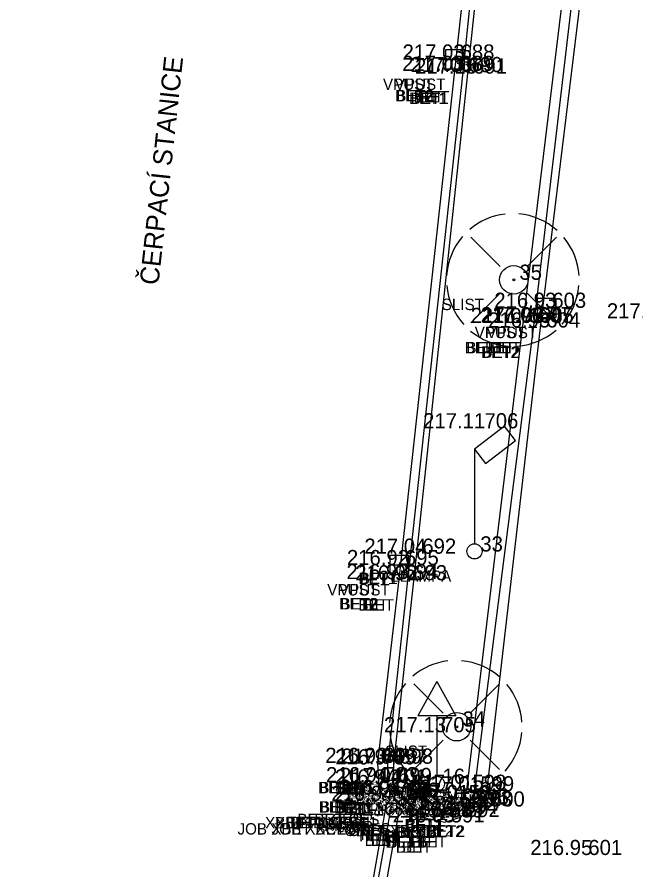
# Model space of a CAD drawing. Extents: x -471047 to -470889, y -1102859 to -1102000.
# Drawn here: x -471013.41 to -470997.09, y -1102692.81 to -1102670.31 of the extents above; entities that cross this region are included whole.
import ezdxf

# ---------------------------------------------------------------- set-up
doc = ezdxf.new("R2010")
doc.units = 0
for name, color, linetype in [('Vrstva 1', 7, 'Continuous'), ('Vrstva 16', 7, 'Continuous'), ('Vrstva 19', 7, 'Continuous'), ('Vrstva 20', 7, 'Continuous'), ('Vrstva 22', 7, 'Continuous'), ('Vrstva 23', 7, 'Continuous'), ('Vrstva 25', 7, 'Continuous'), ('Vrstva 34', 7, 'Continuous'), ('Vrstva 35', 7, 'Continuous'), ('Vrstva 36', 7, 'Continuous'), ('Vrstva 38', 7, 'Continuous'), ('Vrstva 5', 7, 'Continuous'), ('Vrstva 7', 7, 'Continuous'), ('Vrstva 8', 7, 'Continuous')]:
    doc.layers.add(name, color=color, linetype=linetype)

msp = doc.modelspace()

# ---------------------------------------------------------------- linework, layer by layer
at = {"layer": 'Vrstva 1'}
for points in [[(-471040.344, -1102858.385), (-471031.676, -1102846.187), (-471026.357, -1102838.629), (-471023.212, -1102833.975), (-471019.21, -1102827.465), (-471016.861, -1102823.272), (-471013.099, -1102815.912), (-471010.824, -1102810.955), (-471007.329, -1102802.292), (-471005.34, -1102796.515), (-471002.842, -1102787.838), (-471001.3, -1102780.997), (-471000.19, -1102774.713), (-470999.247, -1102768.204), (-470998.794, -1102764.784), (-470997.199, -1102751.812), (-470994.899, -1102732.807), (-470992.551, -1102713.262), (-470990.326, -1102694.887), (-470988.122, -1102676.57), (-470985.812, -1102657.305), (-470983.537, -1102638.407), (-470981.386, -1102620.622), (-470979.843, -1102608.014), (-470976.377, -1102579.253), (-470972.945, -1102550.69), (-470970.475, -1102530.206), (-470967.905, -1102508.801), (-470965.053, -1102485.131), (-470962.734, -1102465.9), (-470960.173, -1102444.812), (-470957.795, -1102425.103), (-470954.965, -1102401.839), (-470953.834, -1102392.574), (-470952.33, -1102379.985), (-470950.744, -1102366.853), (-470948.978, -1102352.106), (-470947.037, -1102335.844), (-470944.949, -1102318.462), (-470944.013, -1102310.745), (-470942.39, -1102297.267), (-470939.519, -1102273.45), (-470937.593, -1102257.43), (-470936.064, -1102244.81), (-470934.114, -1102228.634), (-470931.621, -1102207.856), (-470929.536, -1102190.857), (-470926.572, -1102166.31), (-470924.91, -1102152.663), (-470923.413, -1102140.333), (-470921.923, -1102127.669), (-470921.155, -1102120.084), (-470920.446, -1102109.574), (-470919.912, -1102099.137), (-470919.63, -1102088.981), (-470919.523, -1102081.193), (-470919.563, -1102070.395), (-470919.714, -1102064.236), (-470920.134, -1102054.704), (-470920.462, -1102047.615), (-470920.599, -1102044.52), (-470920.743, -1102041.873), (-470921.125, -1102034.455), (-470921.774, -1102030.337), (-470922.418, -1102027.787), (-470923.734, -1102023.93), (-470924.872, -1102021.434), (-470926.752, -1102018.182), (-470927.953, -1102016.45), (-470929.616, -1102014.424), (-470932.252, -1102011.756), (-470935.111, -1102009.425), (-470938.391, -1102007.371), (-470942.651, -1102005.401)], [(-471041.328, -1102857.18), (-471032.144, -1102844.242), (-471027.583, -1102837.763), (-471024.388, -1102833.028), (-471020.451, -1102826.6), (-471018.089, -1102822.378), (-471014.542, -1102815.445), (-471012.233, -1102810.418), (-471009.247, -1102803.108), (-471006.795, -1102796.098), (-471004.315, -1102787.532), (-471002.782, -1102780.723), (-471001.674, -1102774.458), (-471000.75, -1102768.095), (-471000.28, -1102764.601), (-470998.692, -1102751.741), (-470996.378, -1102732.635), (-470994.028, -1102713.058), (-470991.808, -1102694.749), (-470989.616, -1102676.447), (-470987.284, -1102657.013), (-470985.031, -1102638.272), (-470982.87, -1102620.431), (-470981.334, -1102607.933), (-470977.881, -1102579.263), (-470974.429, -1102550.492), (-470971.964, -1102530.054), (-470969.391, -1102508.607), (-470966.54, -1102484.984), (-470964.231, -1102465.853), (-470961.679, -1102444.752), (-470959.304, -1102425.078), (-470956.455, -1102401.634), (-470955.339, -1102392.489), (-470953.812, -1102379.71), (-470952.249, -1102366.808), (-470950.479, -1102352.023), (-470948.536, -1102335.868), (-470946.426, -1102318.233), (-470945.493, -1102310.531), (-470943.864, -1102297.013), (-470940.984, -1102273.071), (-470939.078, -1102257.195), (-470937.559, -1102244.684), (-470935.592, -1102228.353), (-470933.101, -1102207.653), (-470931.011, -1102190.57), (-470928.046, -1102166.021), (-470926.409, -1102152.578), (-470924.898, -1102140.121), (-470923.427, -1102127.544), (-470922.647, -1102119.826), (-470921.919, -1102109.229), (-470921.42, -1102099.134), (-470921.127, -1102089.016), (-470921.023, -1102081.453), (-470921.061, -1102070.468), (-470921.209, -1102064.314), (-470921.666, -1102053.966), (-470922.156, -1102043.345), (-470922.299, -1102039.934), (-470922.637, -1102034.36), (-470923.091, -1102031.241), (-470923.847, -1102028.247), (-470925.083, -1102024.594), (-470926.222, -1102022.086), (-470928.04, -1102018.943), (-470929.138, -1102017.357), (-470930.929, -1102015.175), (-470933.062, -1102013.049), (-470936.379, -1102010.368), (-470939.169, -1102008.662), (-470942.899, -1102006.906), (-470945.661, -1102005.908)], [(-471043.557, -1102855.955), (-471035.129, -1102844.026), (-471029.872, -1102836.499), (-471026.577, -1102831.578), (-471022.675, -1102825.415), (-471020.123, -1102821.053), (-471016.667, -1102814.59), (-471014.208, -1102809.45), (-471011.177, -1102802.451), (-471008.55, -1102795.333), (-471006.082, -1102787.209), (-471004.464, -1102780.376), (-471003.265, -1102774.167), (-471002.327, -1102767.948), (-471001.636, -1102762.527), (-471000.297, -1102751.605), (-470997.959, -1102732.524), (-470995.602, -1102712.802), (-470993.412, -1102694.623), (-470991.21, -1102676.17), (-470988.891, -1102656.857), (-470986.625, -1102638.083), (-470984.455, -1102620.195), (-470982.936, -1102607.733), (-470979.497, -1102579.223), (-470976.023, -1102550.279), (-470973.554, -1102529.822), (-470970.991, -1102508.497), (-470968.146, -1102484.787), (-470965.835, -1102465.72), (-470963.284, -1102444.529), (-470960.91, -1102424.942), (-470958.043, -1102401.343), (-470956.946, -1102392.356), (-470955.396, -1102379.408), (-470953.851, -1102366.636), (-470952.049, -1102351.733), (-470950.124, -1102335.611), (-470948.034, -1102318.083), (-470947.094, -1102310.328), (-470945.421, -1102296.51), (-470942.58, -1102272.848), (-470940.675, -1102256.948), (-470939.176, -1102244.526), (-470937.187, -1102228.174), (-470934.708, -1102207.467), (-470932.621, -1102190.433), (-470929.634, -1102165.778), (-470928.004, -1102152.415), (-470926.45, -1102139.595), (-470925.003, -1102127.418), (-470924.249, -1102119.695), (-470923.515, -1102109.093), (-470923.018, -1102099.069), (-470922.711, -1102088.911), (-470922.643, -1102081.356), (-470922.797, -1102070.414), (-470923.018, -1102064.454), (-470923.52, -1102053.203), (-470923.823, -1102047.529), (-470924.123, -1102041.506), (-470924.462, -1102037.486), (-470924.934, -1102031.904), (-470925.664, -1102028.672), (-470926.771, -1102025.506), (-470927.959, -1102022.914), (-470929.674, -1102020.028), (-470930.76, -1102018.498), (-470932.447, -1102016.478), (-470935.215, -1102013.816), (-470937.644, -1102011.98), (-470940.381, -1102010.371), (-470943.968, -1102008.669), (-470947.145, -1102007.524), (-470950.874, -1102006.74)], [(-471044.756, -1102855.056), (-471036.376, -1102843.177), (-471031.167, -1102835.741), (-471027.859, -1102830.8), (-471023.934, -1102824.593), (-471021.43, -1102820.312), (-471018.011, -1102813.91), (-471015.536, -1102808.75), (-471012.578, -1102801.897), (-471009.95, -1102794.77), (-471007.561, -1102786.914), (-471005.936, -1102780.074), (-471004.727, -1102773.818), (-471003.828, -1102767.827), (-471003.121, -1102762.345), (-471001.787, -1102751.467), (-470999.446, -1102732.348), (-470997.073, -1102712.539), (-470994.902, -1102694.521), (-470992.696, -1102676.023), (-470990.376, -1102656.68), (-470988.131, -1102638.071), (-470985.947, -1102620.018), (-470984.417, -1102607.512), (-470980.993, -1102579.08), (-470977.514, -1102550.137), (-470975.048, -1102529.649), (-470972.488, -1102508.37), (-470969.618, -1102484.508), (-470967.34, -1102465.669), (-470964.767, -1102444.39), (-470962.402, -1102424.781), (-470959.534, -1102401.193), (-470958.432, -1102392.151), (-470956.883, -1102379.208), (-470955.335, -1102366.424), (-470953.535, -1102351.506), (-470951.606, -1102335.399), (-470949.519, -1102317.94), (-470948.575, -1102310.159), (-470946.889, -1102296.144), (-470944.056, -1102272.618), (-470942.139, -1102256.659), (-470940.657, -1102244.341), (-470938.638, -1102227.749), (-470936.19, -1102207.298), (-470934.102, -1102190.255), (-470931.124, -1102165.639), (-470929.492, -1102152.254), (-470927.915, -1102139.252), (-470926.46, -1102127.103), (-470925.74, -1102119.604), (-470925.012, -1102108.913), (-470924.523, -1102099.054), (-470924.217, -1102088.866), (-470924.148, -1102081.334), (-470924.301, -1102070.391), (-470924.518, -1102064.43), (-470924.97, -1102054.435), (-470925.588, -1102041.569), (-470925.963, -1102035.313), (-470926.405, -1102032.225), (-470927.078, -1102029.198), (-470928.123, -1102026.148), (-470929.318, -1102023.558), (-470930.84, -1102020.97), (-470931.868, -1102019.515), (-470933.443, -1102017.605), (-470936.26, -1102014.885), (-470938.429, -1102013.255), (-470941.213, -1102011.639), (-470944.847, -1102009.927), (-470947.723, -1102008.912), (-470951.444, -1102008.161), (-470954.511, -1102007.931), (-470957.895, -1102008.041)]]:
    msp.add_spline(points, degree=3, dxfattribs=at)
at = {"layer": 'Vrstva 16'}
for p, q in [((-471000.664, -1102676.887), (-471001.44, -1102676.112)), ((-470999.954, -1102676.887), (-470999.18, -1102676.112)), ((-471000.664, -1102677.597), (-471001.44, -1102678.372)), ((-470999.954, -1102677.597), (-470999.18, -1102678.372)), ((-471002.17, -1102688.68), (-471002.944, -1102687.905)), ((-471001.46, -1102688.68), (-471000.684, -1102687.905)), ((-471002.17, -1102689.39), (-471002.944, -1102690.165)), ((-471001.46, -1102689.39), (-471000.684, -1102690.165))]:
    msp.add_line(p, q, dxfattribs=at)
for centre, radius in [((-471000.309, -1102677.242), 0.375), ((-471000.309, -1102677.242), 0.025), ((-471000.309, -1102677.242), 0.025), ((-471001.814, -1102689.035), 0.375), ((-471001.814, -1102689.035), 0.025), ((-471001.814, -1102689.035), 0.025)]:
    msp.add_circle(centre, radius, dxfattribs=at)
for centre, start, end in [((-471000.334, -1102677.242), 96.7144, 130.447), ((-471000.334, -1102677.242), 48.1897, 84.9117), ((-471000.334, -1102677.242), 139.23, 176.4602), ((-471000.334, -1102677.242), 3.8615, 39.6013), ((-471000.334, -1102677.242), 184.9408, 222.2827), ((-471000.334, -1102677.242), 318.1086, 355.0481), ((-471000.334, -1102677.242), 230.4703, 265.8356), ((-471000.334, -1102677.242), 274.1732, 310.7861), ((-471001.84, -1102689.035), 96.7144, 130.447), ((-471001.84, -1102689.035), 48.1897, 84.9117), ((-471001.84, -1102689.035), 139.23, 176.4602), ((-471001.84, -1102689.035), 3.8615, 39.6013), ((-471001.84, -1102689.035), 184.9408, 222.2827), ((-471001.84, -1102689.035), 318.1086, 355.0481), ((-471001.84, -1102689.035), 230.4703, 265.8356), ((-471001.84, -1102689.035), 274.1732, 310.7861)]:
    msp.add_arc(centre, 1.75, start, end, dxfattribs=at)
at = {"layer": 'Vrstva 19'}
for p, q in [((-471002.34, -1102687.843), (-471002.84, -1102688.743)), ((-471002.34, -1102687.843), (-471001.84, -1102688.743)), ((-471001.84, -1102688.743), (-471002.84, -1102688.743)), ((-471002.34, -1102688.743), (-471002.34, -1102690.343))]:
    msp.add_line(p, q, dxfattribs=at)
msp.add_circle((-471002.34, -1102690.543), 0.2, dxfattribs=at)
at = {"layer": 'Vrstva 20'}
msp.add_line((-471005.165, -1102700.374), (-471003.539, -1102691.123), dxfattribs=at)
at = {"layer": 'Vrstva 23'}
for p, q in [((-471000.55, -1102681.102), (-471001.345, -1102681.707)), ((-471000.26, -1102681.48), (-471000.55, -1102681.102)), ((-471001.058, -1102682.084), (-471000.26, -1102681.48)), ((-471001.345, -1102681.707), (-471001.345, -1102684.207)), ((-471001.345, -1102681.707), (-471001.058, -1102682.084))]:
    msp.add_line(p, q, dxfattribs=at)
msp.add_circle((-471001.345, -1102684.407), 0.2, dxfattribs=at)
at = {"layer": 'Vrstva 25'}
for p, q in [((-471002.112, -1102671.175), (-471002.112, -1102671.675)), ((-471001.612, -1102671.175), (-471002.112, -1102671.175)), ((-471001.612, -1102671.675), (-471001.612, -1102671.175)), ((-471002.112, -1102671.425), (-471001.612, -1102671.425)), ((-471002.112, -1102671.675), (-471001.612, -1102671.675)), ((-470999.688, -1102677.734), (-470999.688, -1102678.234)), ((-470999.188, -1102677.734), (-470999.688, -1102677.734)), ((-470999.188, -1102678.234), (-470999.188, -1102677.734)), ((-470999.688, -1102677.984), (-470999.188, -1102677.984)), ((-470999.688, -1102678.234), (-470999.188, -1102678.234)), ((-471003.575, -1102684.516), (-471003.575, -1102685.016)), ((-471003.075, -1102684.516), (-471003.575, -1102684.516)), ((-471003.075, -1102685.016), (-471003.075, -1102684.516)), ((-471003.575, -1102684.766), (-471003.075, -1102684.766)), ((-471003.575, -1102685.016), (-471003.075, -1102685.016))]:
    msp.add_line(p, q, dxfattribs=at)
at = {"layer": 'Vrstva 34'}
for p, q in [((-471001.86, -1102671.43), (-471001.86, -1102671.43)), ((-471001.87, -1102671.73), (-471001.87, -1102671.73)), ((-471001.65, -1102671.76), (-471001.65, -1102671.76)), ((-471001.53, -1102671.8), (-471001.53, -1102671.8)), ((-471000.31, -1102677.24), (-471000.31, -1102677.24)), ((-470999.44, -1102677.98), (-470999.44, -1102677.98)), ((-471000.06, -1102678.38), (-471000.06, -1102678.38)), ((-470999.82, -1102678.36), (-470999.82, -1102678.36)), ((-470999.77, -1102678.38), (-470999.77, -1102678.38)), ((-470999.6, -1102678.5), (-470999.6, -1102678.5)), ((-471001.23, -1102681.16), (-471001.23, -1102681.16)), ((-471002.87, -1102684.47), (-471002.87, -1102684.47)), ((-471001.34, -1102684.41), (-471001.34, -1102684.41)), ((-471003.33, -1102684.77), (-471003.33, -1102684.77)), ((-471003.34, -1102685.14), (-471003.34, -1102685.14)), ((-471003.11, -1102685.17), (-471003.11, -1102685.17)), ((-471001.81, -1102689.03), (-471001.81, -1102689.03)), ((-471002.35, -1102689.18), (-471002.35, -1102689.18)), ((-471003.9, -1102689.99), (-471003.9, -1102689.99)), ((-471003.64, -1102690.03), (-471003.64, -1102690.03)), ((-471003.48, -1102690.01), (-471003.48, -1102690.01)), ((-471003.88, -1102690.5), (-471003.88, -1102690.5)), ((-471003.65, -1102690.56), (-471003.65, -1102690.56)), ((-471003.51, -1102690.52), (-471003.51, -1102690.52)), ((-471002.34, -1102690.54), (-471002.34, -1102690.54)), ((-471003.53, -1102690.83), (-471003.53, -1102690.83)), ((-471001.55, -1102690.7), (-471001.55, -1102690.7)), ((-471001.34, -1102690.74), (-471001.34, -1102690.74)), ((-471003.74, -1102690.99), (-471003.74, -1102690.99)), ((-471003.66, -1102691.02), (-471003.66, -1102691.02)), ((-471003.54, -1102691.12), (-471003.54, -1102691.12)), ((-471003.32, -1102690.91), (-471003.32, -1102690.91)), ((-471003.31, -1102691.08), (-471003.31, -1102691.08)), ((-471003.27, -1102690.92), (-471003.27, -1102690.92)), ((-471001.65, -1102690.97), (-471001.65, -1102690.97)), ((-471001.48, -1102691.09), (-471001.48, -1102691.09)), ((-471001.4, -1102691.13), (-471001.4, -1102691.13)), ((-471002.85, -1102691.26), (-471002.85, -1102691.26)), ((-471002.17, -1102691.29), (-471002.17, -1102691.29)), ((-471001.89, -1102691.17), (-471001.89, -1102691.17)), ((-471001.77, -1102691.34), (-471001.77, -1102691.34)), ((-471001.06, -1102691.14), (-471001.06, -1102691.14)), ((-471002.94, -1102691.38), (-471002.94, -1102691.38)), ((-471002.15, -1102691.43), (-471002.15, -1102691.43)), ((-471002.12, -1102691.56), (-471002.12, -1102691.56)), ((-471001.72, -1102691.42), (-471001.72, -1102691.42)), ((-470998.49, -1102692.42), (-470998.49, -1102692.42))]:
    msp.add_line(p, q, dxfattribs=at)
at = {"layer": 'Vrstva 5'}
for p, q in [((-470999.6, -1102678.495), (-470997.35, -1102659.957)), ((-471000.872, -1102662.285), (-471001.871, -1102671.73)), ((-471001.871, -1102671.73), (-471003.342, -1102685.14)), ((-471001.061, -1102691.141), (-470999.6, -1102678.495)), ((-471003.342, -1102685.14), (-471003.903, -1102689.989)), ((-471003.903, -1102689.989), (-471003.882, -1102690.496)), ((-471003.882, -1102690.496), (-471003.738, -1102690.988)), ((-471001.395, -1102691.13), (-471001.061, -1102691.141))]:
    msp.add_line(p, q, dxfattribs=at)
at = {"layer": 'Vrstva 7'}
for p, q in [((-471000.062, -1102678.382), (-470997.816, -1102660.021)), ((-471000.503, -1102662.258), (-471001.534, -1102671.8)), ((-471001.534, -1102671.8), (-471002.873, -1102684.466)), ((-471001.551, -1102690.702), (-471000.062, -1102678.382)), ((-471002.873, -1102684.466), (-471003.484, -1102690.011)), ((-471003.484, -1102690.011), (-471003.507, -1102690.522)), ((-471003.507, -1102690.522), (-471003.317, -1102690.912)), ((-471001.649, -1102690.971), (-471001.551, -1102690.702)), ((-471003.273, -1102690.921), (-471003.317, -1102690.912)), ((-471003.273, -1102690.921), (-471002.855, -1102691.256)), ((-471001.89, -1102691.165), (-471001.649, -1102690.971)), ((-471002.855, -1102691.256), (-471002.147, -1102691.431)), ((-471002.166, -1102691.291), (-471001.89, -1102691.165)), ((-471002.147, -1102691.431), (-471002.166, -1102691.291))]:
    msp.add_line(p, q, dxfattribs=at)
at = {"layer": 'Vrstva 8'}
for p, q in [((-470999.769, -1102678.382), (-470997.603, -1102659.985)), ((-471000.668, -1102662.272), (-471001.653, -1102671.761)), ((-471001.653, -1102671.761), (-471003.113, -1102685.173)), ((-471001.395, -1102691.13), (-470999.769, -1102678.382)), ((-471003.113, -1102685.173), (-471003.642, -1102690.028)), ((-471003.642, -1102690.028), (-471003.652, -1102690.56)), ((-471003.652, -1102690.56), (-471003.53, -1102690.825)), ((-471003.31, -1102691.08), (-471003.53, -1102690.825)), ((-471005.28, -1102700.312), (-471003.66, -1102691.025)), ((-471003.31, -1102691.08), (-471004.991, -1102700.491)), ((-471003.66, -1102691.025), (-471003.31, -1102691.08)), ((-471003.31, -1102691.08), (-471002.941, -1102691.378)), ((-471001.716, -1102691.419), (-471001.395, -1102691.13)), ((-471002.941, -1102691.378), (-471002.124, -1102691.556)), ((-471002.124, -1102691.556), (-471001.716, -1102691.419))]:
    msp.add_line(p, q, dxfattribs=at)

# ---------------------------------------------------------------- texts
at = {"layer": 'Vrstva 22'}
msp.add_text('ČERPACÍ STANICE', height=0.5, rotation=83.7993, dxfattribs=at).set_placement((-471009.685, -1102677.394))
at = {"layer": 'Vrstva 35'}
for s, p in [('VPUST', (-471003.76, -1102672.23)), ('VPUST', (-471003.449, -1102672.23)), ('BET2', (-471003.445, -1102672.53)), ('BET2', (-471003.411, -1102672.53)), ('BET1', (-471003.072, -1102672.6)), ('BET1', (-471003.03, -1102672.6)), ('BET', (-471002.95, -1102672.56)), ('BET', (-471002.789, -1102672.56)), ('SLIST', (-471002.21, -1102678.04)), ('VPUST', (-471001.34, -1102678.78)), ('VPUST', (-471001.029, -1102678.78)), ('BET1', (-471001.602, -1102679.18)), ('BET1', (-471001.56, -1102679.18)), ('BET', (-471001.07, -1102679.18)), ('BET', (-471000.909, -1102679.18)), ('BET2', (-471001.175, -1102679.3)), ('BET2', (-471001.141, -1102679.3)), ('BET1', (-471004.412, -1102685.27)), ('BET1', (-471004.37, -1102685.27)), ('LLAMPA', (-471003.54, -1102685.21)), ('VPUST', (-471005.23, -1102685.57)), ('VPUST', (-471004.919, -1102685.57)), ('BET2', (-471004.915, -1102685.94)), ('BET2', (-471004.881, -1102685.94)), ('BET', (-471004.41, -1102685.97)), ('BET', (-471004.249, -1102685.97)), ('SLIST', (-471003.71, -1102689.83)), ('BET2', (-471005.475, -1102690.79)), ('BET2', (-471005.441, -1102690.79)), ('BET1', (-471005.022, -1102690.81)), ('BET1', (-471004.98, -1102690.81)), ('BET', (-471004.94, -1102690.83)), ('BET', (-471004.779, -1102690.83)), ('BET2', (-471005.455, -1102691.3)), ('BET2', (-471005.421, -1102691.3)), ('BET1', (-471005.052, -1102691.32)), ('BET1', (-471005.01, -1102691.32)), ('BET', (-471004.95, -1102691.36)), ('BET', (-471004.789, -1102691.36)), ('ZNACKA', (-471004.54, -1102691.34)), ('BET CES', (-471006.019, -1102691.63)), ('BET CES', (-471005.569, -1102691.63)), ('BET1', (-471003.092, -1102691.5)), ('BET1', (-471003.05, -1102691.5)), ('JOB XBET XCES', (-471007.599, -1102691.88)), ('XBET1 XCES1', (-471006.87, -1102691.72)), ('JOB XBET XCES', (-471006.7, -1102691.88)), ('XBET1 XCES1', (-471006.612, -1102691.72)), ('BET1 CES1', (-471006.32, -1102691.71)), ('BET1 CES1', (-471006.212, -1102691.71)), ('BET2', (-471005.315, -1102691.79)), ('BET2', (-471005.281, -1102691.79)), ('JOB', (-471004.949, -1102691.82)), ('JOB', (-471004.799, -1102691.82)), ('BET1', (-471003.192, -1102691.77)), ('BET1', (-471003.15, -1102691.77)), ('ORI', (-471004.778, -1102691.92)), ('ORI', (-471004.679, -1102691.92)), ('BET XBET2', (-471004.475, -1102691.93)), ('BET1', (-471004.392, -1102692.06)), ('BET1', (-471004.35, -1102692.06)), ('BET XBET2', (-471004.066, -1102691.93)), ('BET1', (-471003.712, -1102692.09)), ('BET1', (-471003.67, -1102692.09)), ('BET1', (-471003.432, -1102691.97)), ('BET1', (-471003.39, -1102691.97)), ('BET2', (-471002.635, -1102691.94)), ('BET2', (-471002.601, -1102691.94)), ('BET', (-471004.24, -1102692.18)), ('BET', (-471004.079, -1102692.18)), ('BET1', (-471003.692, -1102692.23)), ('BET1', (-471003.65, -1102692.23)), ('BET', (-471003.02, -1102692.22)), ('BET', (-471002.859, -1102692.22)), ('BET', (-471003.42, -1102692.36)), ('BET', (-471003.259, -1102692.36))]:
    msp.add_text(s, height=0.3, dxfattribs=at).set_placement(p)
at = {"layer": 'Vrstva 36'}
for s, p in [(' 688', (-471001.86, -1102671.43)), (' 689', (-471001.87, -1102671.73)), (' 690', (-471001.65, -1102671.76)), (' 691', (-471001.53, -1102671.8)), (' 35', (-471000.31, -1102677.24)), (' 603', (-470999.44, -1102677.98)), (' 606', (-471000.06, -1102678.38)), (' 607', (-470999.82, -1102678.36)), (' 605', (-470999.77, -1102678.38)), (' 604', (-470999.6, -1102678.5)), (' 706', (-471001.23, -1102681.16)), (' 692', (-471002.87, -1102684.47)), (' 33', (-471001.34, -1102684.41)), (' 695', (-471003.33, -1102684.77)), (' 694', (-471003.34, -1102685.14)), (' 693', (-471003.11, -1102685.17)), (' 34', (-471001.81, -1102689.03)), (' 705', (-471002.35, -1102689.18)), (' 696', (-471003.9, -1102689.99)), (' 697', (-471003.64, -1102690.03)), (' 698', (-471003.48, -1102690.01)), (' 703', (-471003.88, -1102690.5)), (' 701', (-471003.65, -1102690.56)), (' 699', (-471003.51, -1102690.52)), (' 16', (-471002.34, -1102690.54)), (' 702', (-471003.53, -1102690.83)), (' 598', (-471001.55, -1102690.7)), (' 599', (-471001.34, -1102690.74)), (' 704', (-471003.74, -1102690.99)), (' 574', (-471003.66, -1102691.02)), (' 700', (-471003.32, -1102690.91)), (' 575', (-471003.31, -1102691.08)), (' 587', (-471003.27, -1102690.92)), (' 597', (-471001.65, -1102690.97)), (' 573', (-471003.54, -1102691.12)), (' 588', (-471002.85, -1102691.26)), (' 590', (-471002.17, -1102691.29)), (' 596', (-471001.89, -1102691.17)), (' 595', (-471001.48, -1102691.09)), (' 593', (-471001.4, -1102691.13)), (' 600', (-471001.06, -1102691.14)), (' 586', (-471002.94, -1102691.38)), (' 589', (-471002.15, -1102691.43)), (' 594', (-471001.77, -1102691.34)), (' 592', (-471001.72, -1102691.42)), (' 591', (-471002.12, -1102691.56)), (' 601', (-470998.49, -1102692.42))]:
    msp.add_text(s, height=0.4, dxfattribs=at).set_placement(p)
at = {"layer": 'Vrstva 38'}
for s, p in [('217.03 ', (-471003.243, -1102671.43)), ('217.03 ', (-471003.253, -1102671.73)), ('217.03 ', (-471003.033, -1102671.76)), ('217.15 ', (-471002.914, -1102671.8)), ('216.93 ', (-471000.823, -1102677.98)), ('217.07 ', (-471001.443, -1102678.38)), ('217.06 ', (-471001.18, -1102678.36)), ('216.93 ', (-471001.153, -1102678.38)), ('217.04 ', (-470997.852, -1102678.26)), ('216.95 ', (-471000.984, -1102678.5)), ('217.11 ', (-471002.7, -1102681.16)), ('217.04 ', (-471004.252, -1102684.47)), ('216.92 ', (-471004.711, -1102684.77)), ('216.93 ', (-471004.723, -1102685.14)), ('216.92 ', (-471004.491, -1102685.17)), ('217.13 ', (-471003.733, -1102689.18)), ('216.93 ', (-471005.283, -1102689.99)), ('216.94 ', (-471005.022, -1102690.03)), ('217.04 ', (-471004.862, -1102690.01)), ('216.94 ', (-471005.262, -1102690.5)), ('216.94 ', (-471005.032, -1102690.56)), ('217.04 ', (-471004.892, -1102690.52)), ('216.94 ', (-471004.912, -1102690.83)), ('217.01 ', (-471003.02, -1102690.7)), ('217.01 ', (-471002.81, -1102690.74)), ('216.94 ', (-471005.122, -1102690.99)), ('216.92 ', (-471005.041, -1102691.02)), ('216.91 ', (-471004.78, -1102691.08)), ('217.04 ', (-471004.702, -1102690.91)), ('217.04 ', (-471004.652, -1102690.92)), ('217.01 ', (-471003.12, -1102690.97)), ('216.90 ', (-471004.883, -1102691.12)), ('217.03 ', (-471004.233, -1102691.26)), ('217.01 ', (-471003.64, -1102691.29)), ('217.00 ', (-471003.233, -1102691.17)), ('217.01 ', (-471002.95, -1102691.09)), ('216.91 ', (-471002.87, -1102691.13)), ('216.88 ', (-471002.444, -1102691.14)), ('216.94 ', (-471004.322, -1102691.38)), ('217.01 ', (-471003.62, -1102691.43)), ('217.01 ', (-471003.24, -1102691.34)), ('216.94 ', (-471003.102, -1102691.42)), ('216.95 ', (-471003.504, -1102691.56)), ('216.95 ', (-470999.874, -1102692.42))]:
    msp.add_text(s, height=0.4, dxfattribs=at).set_placement(p)

doc.saveas('drawing.dxf')
